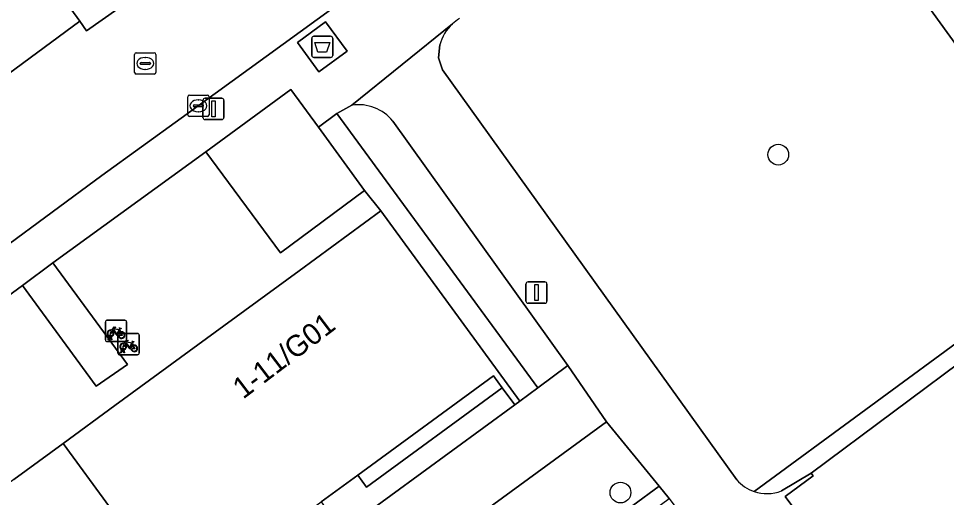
# Model space of a CAD drawing. Extents: x 159039 to 160102, y 381214 to 382524.
# Drawn here: x 159767.27 to 159811.01, y 382199.51 to 382222.07 of the extents above; entities that cross this region are included whole.
import ezdxf

# ---------------------------------------------------------------- set-up
doc = ezdxf.new("R2010")
doc.units = 0
for name, color, linetype in [('IMGEO_Afval_apart_plaats', 7, 'Continuous'), ('IMGEO_Boom', 7, 'Continuous'), ('IMGEO_Fietsenrek', 7, 'Continuous'), ('IMGEO_Groenvoorziening', 7, 'Continuous'), ('IMGEO_Haag', 7, 'Continuous'), ('IMGEO_Kolk', 7, 'Continuous'), ('IMGEO_Lichtmast', 7, 'Continuous'), ('IMGEO_Pand', 7, 'Continuous'), ('IMGEO_Pand_nummerreeks', 7, 'Continuous'), ('IMGEO_Parkeervlak_open', 7, 'Continuous'), ('IMGEO_Rijbaan_lokaal_open', 7, 'Continuous'), ('IMGEO_Rioolput', 7, 'Continuous'), ('IMGEO_Voetpad_gesloten', 7, 'Continuous'), ('IMGEO_Voetpad_open', 7, 'Continuous')]:
    doc.layers.add(name, color=color, linetype=linetype)

msp = doc.modelspace()

# ---------------------------------------------------------------- linework, layer by layer
at = {"layer": 'IMGEO_Afval_apart_plaats'}
for p, q in [((159781.091, 382220.339), (159781.091, 382221.139)), ((159781.091, 382221.139), (159781.091, 382220.339)), ((159781.191, 382221.239), (159781.981, 382221.239)), ((159781.981, 382221.239), (159781.191, 382221.239)), ((159782.081, 382221.139), (159782.081, 382220.339)), ((159782.081, 382220.339), (159782.081, 382221.139)), ((159781.981, 382220.239), (159781.191, 382220.239)), ((159781.191, 382220.239), (159781.981, 382220.239))]:
    msp.add_line(p, q, dxfattribs=at)
msp.add_lwpolyline([(159781.234, 382220.953), (159781.938, 382220.953), (159781.789, 382220.483), (159781.383, 382220.483), (159781.234, 382220.953)], dxfattribs=at)
for centre, start, end in [((159781.191, 382221.139), 90, 180), ((159781.191, 382221.139), 90, 180), ((159781.981, 382221.139), 0, 90), ((159781.981, 382221.139), 360, 90), ((159781.191, 382220.339), 180, 270), ((159781.191, 382220.339), 180, 270), ((159781.981, 382220.339), 270, 0), ((159781.981, 382220.339), 270, 0)]:
    msp.add_arc(centre, 0.1, start, end, dxfattribs=at)
at = {"layer": 'IMGEO_Boom'}
for centre in [(159803.083, 382215.662), (159795.644, 382199.741)]:
    msp.add_circle(centre, 0.489, dxfattribs=at)
at = {"layer": 'IMGEO_Fietsenrek'}
for p, q in [((159771.359, 382206.935), (159771.359, 382207.776)), ((159771.359, 382207.776), (159771.359, 382206.935)), ((159771.434, 382207.86), (159772.275, 382207.86)), ((159772.275, 382207.86), (159771.434, 382207.86)), ((159772.359, 382207.785), (159772.359, 382206.944)), ((159772.359, 382206.944), (159772.359, 382207.785)), ((159771.486, 382206.944), (159771.525, 382207.104)), ((159771.555, 382207.092), (159771.52, 382206.944)), ((159771.597, 382207.116), (159771.596, 382207.12)), ((159771.638, 382206.944), (159771.604, 382207.086)), ((159771.628, 382207.127), (159771.629, 382207.12)), ((159771.636, 382207.09), (159771.671, 382206.944)), ((159771.955, 382206.309), (159771.955, 382207.15)), ((159771.955, 382207.15), (159771.955, 382206.309)), ((159772.03, 382207.234), (159772.871, 382207.234)), ((159772.871, 382207.234), (159772.03, 382207.234)), ((159772.046, 382207.409), (159772.082, 382207.314)), ((159772.955, 382207.159), (159772.955, 382206.318)), ((159772.955, 382206.318), (159772.955, 382207.159)), ((159772.284, 382206.86), (159771.443, 382206.86)), ((159771.443, 382206.86), (159772.284, 382206.86)), ((159771.52, 382206.944), (159771.486, 382206.944)), ((159771.671, 382206.944), (159771.638, 382206.944)), ((159772.642, 382206.783), (159772.678, 382206.688)), ((159772.88, 382206.234), (159772.039, 382206.234)), ((159772.039, 382206.234), (159772.88, 382206.234)), ((159772.082, 382206.318), (159772.121, 382206.478)), ((159772.116, 382206.318), (159772.082, 382206.318)), ((159772.151, 382206.466), (159772.116, 382206.318)), ((159772.193, 382206.49), (159772.192, 382206.494)), ((159772.234, 382206.318), (159772.2, 382206.46)), ((159772.224, 382206.501), (159772.225, 382206.494)), ((159772.232, 382206.464), (159772.267, 382206.318)), ((159772.267, 382206.318), (159772.234, 382206.318))]:
    msp.add_line(p, q, dxfattribs=at)
for points in [[(159771.672, 382207.386), (159771.767, 382207.55), (159771.853, 382207.536), (159771.855, 382207.527), (159771.799, 382207.516), (159771.772, 382207.471), (159772.028, 382207.43)], [(159771.693, 382207.334), (159771.641, 382207.244), (159771.601, 382207.219), (159771.602, 382207.266), (159771.657, 382207.36)], [(159771.968, 382207.142), (159771.918, 382207.142), (159771.727, 382207.393), (159771.708, 382207.361)], [(159772.015, 382207.405), (159771.758, 382207.446), (159771.741, 382207.417), (159771.908, 382207.197), (159772.015, 382207.405)], [(159772.063, 382207.307), (159772.033, 382207.384), (159771.924, 382207.166), (159771.967, 382207.166)], [(159771.997, 382207.166), (159772.117, 382207.165), (159772.073, 382207.279)], [(159772.093, 382207.286), (159772.148, 382207.141), (159771.998, 382207.141)], [(159772.028, 382207.43), (159772.053, 382207.479), (159772.047, 382207.483), (159772.024, 382207.487), (159772.012, 382207.494), (159772.011, 382207.497), (159772.013, 382207.502), (159772.108, 382207.487), (159772.11, 382207.477), (159772.1, 382207.464), (159772.088, 382207.458), (159772.074, 382207.464), (159772.046, 382207.409)], [(159772.289, 382206.708), (159772.237, 382206.618), (159772.197, 382206.593), (159772.198, 382206.64), (159772.253, 382206.734)], [(159772.268, 382206.76), (159772.363, 382206.924), (159772.449, 382206.91), (159772.451, 382206.901), (159772.395, 382206.89), (159772.368, 382206.845), (159772.624, 382206.804)], [(159772.564, 382206.516), (159772.514, 382206.516), (159772.323, 382206.767), (159772.304, 382206.735)], [(159772.611, 382206.779), (159772.354, 382206.82), (159772.337, 382206.791), (159772.504, 382206.571), (159772.611, 382206.779)], [(159772.659, 382206.681), (159772.629, 382206.758), (159772.52, 382206.54), (159772.563, 382206.54)], [(159772.593, 382206.54), (159772.713, 382206.539), (159772.669, 382206.653)], [(159772.689, 382206.66), (159772.744, 382206.515), (159772.594, 382206.515)], [(159772.624, 382206.804), (159772.649, 382206.853), (159772.643, 382206.857), (159772.62, 382206.861), (159772.608, 382206.868), (159772.607, 382206.871), (159772.609, 382206.876), (159772.704, 382206.861), (159772.706, 382206.851), (159772.696, 382206.838), (159772.684, 382206.832), (159772.67, 382206.838), (159772.642, 382206.783)]]:
    msp.add_lwpolyline(points, dxfattribs=at)
for centre, radius, start, end in [((159771.437, 382207.782), 0.0779, 92.4484, 184.2845), ((159771.437, 382207.782), 0.0779, 92.4484, 184.2845), ((159772.281, 382207.782), 0.0779, 2.4484, 94.2845), ((159772.281, 382207.782), 0.0779, 2.4484, 94.2845), ((159771.599, 382207.245), 0.159, 62.6766, 242.1369), ((159771.599, 382207.245), 0.129, 63.3192, 238.903), ((159771.579, 382207.116), 0.0499, 12.8025, 158.6934), ((159771.599, 382207.245), 0.159, 253.9967, 271.7867), ((159771.579, 382207.116), 0.0174, 12.8025, 163.4502), ((159771.599, 382207.245), 0.129, 253.415, 269.0204), ((159771.599, 382207.245), 0.129, 283.6043, 43.4302), ((159771.599, 382207.245), 0.159, 283.5766, 46.6042), ((159772.033, 382207.156), 0.0779, 92.4484, 184.2845), ((159772.033, 382207.156), 0.0779, 92.4484, 184.2845), ((159772.126, 382207.161), 0.159, 113.3408, 178.3217), ((159772.126, 382207.161), 0.159, 187.0065, 105.7708), ((159772.126, 382207.161), 0.129, 113.923, 177.9556), ((159772.126, 382207.161), 0.129, 188.6715, 104.5883), ((159772.877, 382207.156), 0.0779, 2.4484, 94.2845), ((159772.877, 382207.156), 0.0779, 2.4484, 94.2845), ((159771.437, 382206.938), 0.0779, 182.4484, 274.2845), ((159771.437, 382206.938), 0.0779, 182.4484, 274.2845), ((159772.195, 382206.619), 0.159, 62.6766, 242.1369), ((159772.195, 382206.619), 0.129, 63.3192, 238.903), ((159772.195, 382206.619), 0.129, 283.6043, 43.4302), ((159772.195, 382206.619), 0.159, 283.5766, 46.6042), ((159772.281, 382206.938), 0.0779, 272.4484, 4.2845), ((159772.281, 382206.938), 0.0779, 272.4484, 4.2845), ((159772.722, 382206.535), 0.159, 113.3408, 178.3217), ((159772.722, 382206.535), 0.159, 187.0065, 105.7708), ((159772.722, 382206.535), 0.129, 113.923, 177.9556), ((159772.722, 382206.535), 0.129, 188.6715, 104.5883), ((159772.033, 382206.312), 0.0779, 182.4484, 274.2845), ((159772.033, 382206.312), 0.0779, 182.4484, 274.2845), ((159772.175, 382206.49), 0.0499, 12.8025, 158.6934), ((159772.195, 382206.619), 0.159, 253.9967, 271.7867), ((159772.175, 382206.49), 0.0174, 12.8025, 163.4502), ((159772.195, 382206.619), 0.129, 253.415, 269.0204), ((159772.877, 382206.312), 0.0779, 272.4484, 4.2845), ((159772.877, 382206.312), 0.0779, 272.4484, 4.2845)]:
    msp.add_arc(centre, radius, start, end, dxfattribs=at)
at = {"layer": 'IMGEO_Groenvoorziening'}
for points in [[(159833.295, 382190.31), (159832.924, 382191.229), (159804.973, 382229.806)], [(159787.131, 382220.83), (159787.071, 382220.228), (159787.255, 382219.651), (159801.127, 382200.342)], [(159782.981, 382217.995), (159782.271, 382217.605), (159791.75, 382204.681), (159793.162, 382205.736), (159784.912, 382217.244)], [(159801.942, 382199.793), (159812.482, 382207.521), (159828.596, 382185.544), (159832.717, 382188.579)]]:
    msp.add_lwpolyline(points, dxfattribs=at)
for points in [[(159770.034, 382226.696), (159768.507, 382228.784), (159764.158, 382225.589), (159763.374, 382225.006), (159761.94, 382223.939), (159762.056, 382223.79), (159761.756, 382223.582), (159761.649, 382223.725), (159760.655, 382222.977), (159758.216, 382221.177), (159755.79, 382219.375), (159752.447, 382216.898), (159750.292, 382215.328), (159744.22, 382223.529), (159743.458, 382222.965), (159750.2, 382214.034), (159758.014, 382219.717), (159761.167, 382215.366), (159762.398, 382216.234), (159759.216, 382220.608), (159767.006, 382226.277), (159770.15, 382221.944), (159770.477, 382221.494), (159772.689, 382223.066)], [(159781.402, 382216.962), (159780.102, 382218.739), (159776.094, 382215.789), (159779.624, 382211.034), (159783.583, 382213.98)], [(159768.888, 382210.56), (159767.456, 382209.494), (159770.934, 382204.754), (159772.4, 382205.772)], [(159790.069, 382204.681), (159789.658, 382205.244), (159783.257, 382200.565), (159783.669, 382200.003)], [(159783.669, 382200.003), (159783.257, 382200.565), (159781.526, 382199.299), (159781.938, 382198.737), (159775.457, 382193.995), (159776.043, 382193.194), (159790.661, 382203.871), (159790.069, 382204.681)], [(159797.469, 382200.041), (159794.978, 382203.081), (159780.454, 382192.457), (159782.788, 382189.3), (159783.272, 382189.667), (159787.544, 382192.76)], [(159792.78, 382195.663), (159797.938, 382199.469), (159797.469, 382200.041), (159787.544, 382192.76), (159795.393, 382182.202), (159795.742, 382182.457), (159795.654, 382182.597), (159788.405, 382192.454)]]:
    msp.add_lwpolyline(points, close=True, dxfattribs=at)
for centre, radius, start, end in [((159789.154, 382220.311), 2.081, 122.1344, 133.5914), ((159789.161, 382220.291), 2.101, 133.3611, 165.1216), ((159783.278, 382215.901), 2.115, 39.4251, 98.0711), ((159802.544, 382201.567), 1.873, 220.8269, 251.2432)]:
    msp.add_arc(centre, radius, start, end, dxfattribs=at)
at = {"layer": 'IMGEO_Haag'}
msp.add_lwpolyline([(159743.458, 382222.965), (159750.2, 382214.034), (159758.014, 382219.717), (159761.167, 382215.366), (159762.398, 382216.234), (159759.216, 382220.608), (159767.006, 382226.277), (159770.15, 382221.944), (159770.477, 382221.494), (159772.689, 382223.066)], dxfattribs=at)
for points in [[(159797.469, 382200.041), (159794.978, 382203.081), (159780.454, 382192.457), (159782.788, 382189.3), (159783.272, 382189.667), (159787.544, 382192.76)], [(159797.938, 382199.469), (159797.469, 382200.041), (159787.544, 382192.76), (159795.393, 382182.202), (159795.742, 382182.457), (159795.654, 382182.597), (159788.405, 382192.454), (159792.78, 382195.663)]]:
    msp.add_lwpolyline(points, close=True, dxfattribs=at)
at = {"layer": 'IMGEO_Kolk'}
for p, q in [((159775.321, 382218.463), (159776.173, 382218.463)), ((159775.246, 382217.537), (159775.246, 382218.389)), ((159775.734, 382218.243), (159775.759, 382218.243)), ((159776.247, 382218.389), (159776.247, 382217.537)), ((159775.505, 382217.957), (159775.505, 382217.969)), ((159775.943, 382217.92), (159775.545, 382217.92)), ((159775.548, 382218.006), (159775.946, 382218.006)), ((159775.757, 382217.683), (159775.732, 382217.683)), ((159775.989, 382217.969), (159775.989, 382217.957)), ((159776.173, 382217.463), (159775.321, 382217.463))]:
    msp.add_line(p, q, dxfattribs=at)
for points in [[(159775.321, 382218.463), (159776.173, 382218.463)], [(159775.246, 382217.537), (159775.246, 382218.389)], [(159776.247, 382218.389), (159776.247, 382217.537)], [(159776.173, 382217.463), (159775.321, 382217.463)]]:
    msp.add_lwpolyline(points, dxfattribs=at)
for centre, radius, start, end in [((159775.323, 382218.387), 0.0765, 91.552, 178.448), ((159775.323, 382218.387), 0.0765, 91.552, 178.448), ((159776.171, 382218.387), 0.0765, 1.552, 88.448), ((159776.171, 382218.387), 0.0765, 1.552, 88.448), ((159775.545, 382217.966), 0.0403, 85.8775, 175.7526), ((159775.542, 382217.956), 0.0366, 178.938, 274.7102), ((159775.946, 382217.963), 0.043, 264.8664, 352.4533), ((159775.95, 382217.968), 0.0386, 1.7309, 96.639), ((159775.323, 382217.539), 0.0765, 181.552, 268.448), ((159775.323, 382217.539), 0.0765, 181.552, 268.448), ((159776.171, 382217.539), 0.0765, 271.552, 358.448), ((159776.171, 382217.539), 0.0765, 271.552, 358.448)]:
    msp.add_arc(centre, radius, start, end, dxfattribs=at)
for centre, major_axis, ratio, start_param, end_param in [((159775.733, 382217.963), (-0.387, 0.002), 0.722429, 4.712389, 7.853982), ((159775.758, 382217.963), (-0.39, 0.002), 0.717154, 1.570796, 4.712389)]:
    msp.add_ellipse(centre, major_axis=major_axis, ratio=ratio, start_param=start_param, end_param=end_param, dxfattribs=at)
at = {"layer": 'IMGEO_Lichtmast'}
for p, q in [((159775.959, 382217.416), (159775.959, 382218.216)), ((159775.959, 382218.216), (159775.959, 382217.416)), ((159776.059, 382218.316), (159776.849, 382218.316)), ((159776.849, 382218.316), (159776.059, 382218.316)), ((159776.949, 382218.216), (159776.949, 382217.416)), ((159776.949, 382217.416), (159776.949, 382218.216)), ((159776.849, 382217.316), (159776.059, 382217.316)), ((159776.059, 382217.316), (159776.849, 382217.316)), ((159791.188, 382208.763), (159791.188, 382209.563)), ((159791.188, 382209.563), (159791.188, 382208.763)), ((159791.288, 382209.663), (159792.078, 382209.663)), ((159792.078, 382209.663), (159791.288, 382209.663)), ((159792.178, 382209.563), (159792.178, 382208.763)), ((159792.178, 382208.763), (159792.178, 382209.563)), ((159792.078, 382208.663), (159791.288, 382208.663)), ((159791.288, 382208.663), (159792.078, 382208.663))]:
    msp.add_line(p, q, dxfattribs=at)
for points in [[(159776.379, 382218.191), (159776.529, 382218.191), (159776.529, 382217.441), (159776.379, 382217.441), (159776.379, 382218.191)], [(159791.608, 382209.538), (159791.758, 382209.538), (159791.758, 382208.788), (159791.608, 382208.788), (159791.608, 382209.538)]]:
    msp.add_lwpolyline(points, dxfattribs=at)
for centre, start, end in [((159776.059, 382218.216), 90, 180), ((159776.059, 382218.216), 90, 180), ((159776.849, 382218.216), 0, 90), ((159776.849, 382218.216), 360, 90), ((159776.059, 382217.416), 180, 270), ((159776.059, 382217.416), 180, 270), ((159776.849, 382217.416), 270, 0), ((159776.849, 382217.416), 270, 0), ((159791.288, 382209.563), 90, 180), ((159791.288, 382209.563), 90, 180), ((159792.078, 382209.563), 0, 90), ((159792.078, 382209.563), 360, 90), ((159791.288, 382208.763), 180, 270), ((159791.288, 382208.763), 180, 270), ((159792.078, 382208.763), 270, 0), ((159792.078, 382208.763), 270, 0)]:
    msp.add_arc(centre, 0.1, start, end, dxfattribs=at)
at = {"layer": 'IMGEO_Pand'}
for points in [[(159775.922, 382193.106), (159776.043, 382193.194), (159775.457, 382193.995), (159775.043, 382194.56), (159781.526, 382199.299), (159783.257, 382200.565), (159789.658, 382205.244), (159790.069, 382204.681), (159790.661, 382203.871), (159790.903, 382204.048), (159784.352, 382213.009), (159780.502, 382210.194), (159776.95, 382207.598), (159771.81, 382203.841), (159769.376, 382202.061)], [(159819.001, 382178.606), (159820.311, 382179.581), (159820.406, 382179.453), (159828.174, 382185.233), (159812.401, 382206.443), (159804.632, 382200.662), (159804.726, 382200.533), (159803.415, 382199.557), (159808.184, 382193.147), (159808.759, 382193.574), (159814.808, 382185.445), (159814.232, 382185.017)], [(159754.516, 382191.199), (159761.062, 382182.244), (159761.183, 382182.332), (159760.596, 382183.133), (159760.183, 382183.698), (159766.667, 382188.438), (159768.399, 382189.704), (159774.801, 382194.384), (159775.213, 382193.822), (159775.801, 382193.018), (159775.922, 382193.106), (159769.376, 382202.061), (159767.039, 382200.353), (159762.127, 382196.763)]]:
    msp.add_lwpolyline(points, close=True, dxfattribs=at)
at = {"layer": 'IMGEO_Parkeervlak_open'}
msp.add_lwpolyline([(159770.15, 382221.944), (159767.006, 382226.277), (159759.216, 382220.608), (159762.398, 382216.234)], close=True, dxfattribs=at)
at = {"layer": 'IMGEO_Rijbaan_lokaal_open'}
for points in [[(159795.203, 382239.311), (159788.224, 382234.347), (159783.214, 382230.72), (159778.111, 382227.061), (159773.594, 382223.827), (159773.408, 382223.694), (159772.689, 382223.066), (159770.477, 382221.494), (159770.15, 382221.944), (159762.398, 382216.234), (159761.167, 382215.366), (159753.406, 382209.683), (159751.811, 382208.518), (159750.73, 382207.73), (159744.798, 382203.417), (159743.404, 382202.414), (159723.819, 382188.12), (159722.278, 382187.015), (159716.321, 382182.648), (159716.58, 382182.305), (159715.477, 382181.467), (159713.28, 382179.8)], [(159771.195, 382214.676), (159774.934, 382217.373), (159799.157, 382234.955)], [(159716.689, 382174.981), (159723.043, 382179.606), (159726.96, 382182.387), (159731.602, 382185.81), (159736.868, 382189.601), (159741.543, 382193.032), (159745.295, 382195.725), (159752.818, 382201.275), (159756.588, 382203.968), (159761.35, 382207.5), (159766.514, 382211.22), (159771.195, 382214.676)]]:
    msp.add_lwpolyline(points, dxfattribs=at)
at = {"layer": 'IMGEO_Rioolput'}
for p, q in [((159772.74, 382219.533), (159772.74, 382220.385)), ((159772.815, 382220.459), (159773.667, 382220.459)), ((159773.228, 382220.239), (159773.253, 382220.239)), ((159773.741, 382220.385), (159773.741, 382219.533)), ((159772.999, 382219.953), (159772.999, 382219.965)), ((159773.437, 382219.916), (159773.039, 382219.916)), ((159773.042, 382220.002), (159773.44, 382220.002)), ((159773.483, 382219.965), (159773.483, 382219.953)), ((159773.667, 382219.459), (159772.815, 382219.459)), ((159773.251, 382219.679), (159773.226, 382219.679))]:
    msp.add_line(p, q, dxfattribs=at)
for points in [[(159772.74, 382219.533), (159772.74, 382220.385)], [(159772.815, 382220.459), (159773.667, 382220.459)], [(159773.741, 382220.385), (159773.741, 382219.533)], [(159773.667, 382219.459), (159772.815, 382219.459)]]:
    msp.add_lwpolyline(points, dxfattribs=at)
for centre, radius, start, end in [((159772.817, 382220.383), 0.0765, 91.552, 178.448), ((159772.817, 382220.383), 0.0765, 91.552, 178.448), ((159773.665, 382220.383), 0.0765, 1.552, 88.448), ((159773.665, 382220.383), 0.0765, 1.552, 88.448), ((159773.039, 382219.962), 0.0403, 85.8775, 175.7526), ((159773.036, 382219.952), 0.0366, 178.938, 274.7102), ((159773.44, 382219.959), 0.043, 264.8664, 352.4533), ((159773.444, 382219.964), 0.0386, 1.7309, 96.639), ((159772.817, 382219.535), 0.0765, 181.552, 268.448), ((159772.817, 382219.535), 0.0765, 181.552, 268.448), ((159773.665, 382219.535), 0.0765, 271.552, 358.448), ((159773.665, 382219.535), 0.0765, 271.552, 358.448)]:
    msp.add_arc(centre, radius, start, end, dxfattribs=at)
for centre, major_axis, ratio, start_param, end_param in [((159773.227, 382219.959), (-0.387, 0.002), 0.722429, 4.712389, 7.853982), ((159773.252, 382219.959), (-0.39, 0.002), 0.717154, 1.570796, 4.712389)]:
    msp.add_ellipse(centre, major_axis=major_axis, ratio=ratio, start_param=start_param, end_param=end_param, dxfattribs=at)
at = {"layer": 'IMGEO_Voetpad_gesloten'}
msp.add_lwpolyline([(159781.742, 382221.916), (159780.416, 382220.946), (159781.429, 382219.562), (159782.755, 382220.532)], close=True, dxfattribs=at)
msp.add_lwpolyline([(159756.241, 382174.775), (159778.531, 382191.051), (159780.454, 382192.457), (159794.978, 382203.081), (159793.162, 382205.736), (159791.75, 382204.681), (159790.903, 382204.048), (159790.661, 382203.871), (159776.043, 382193.194), (159775.922, 382193.106), (159775.801, 382193.018), (159761.183, 382182.332)], dxfattribs=at)
at = {"layer": 'IMGEO_Voetpad_open'}
for points in [[(159800.84, 382235.51), (159804.973, 382229.806), (159832.924, 382191.229), (159834.014, 382189.911), (159836.51, 382186.311)], [(159799.157, 382234.955), (159774.934, 382217.373), (159771.195, 382214.676), (159766.514, 382211.22), (159761.35, 382207.5), (159756.588, 382203.968), (159752.818, 382201.275), (159745.295, 382195.725), (159741.543, 382193.032), (159736.868, 382189.601), (159731.602, 382185.81), (159726.96, 382182.387), (159723.043, 382179.606), (159716.689, 382174.981)], [(159782.271, 382217.605), (159782.981, 382217.995), (159787.719, 382221.818)], [(159787.719, 382221.818), (159782.981, 382217.995)], [(159801.127, 382200.342), (159787.255, 382219.651), (159787.071, 382220.228), (159787.131, 382220.83)], [(159715.335, 382173.222), (159718.183, 382169.333), (159719.292, 382174.431), (159720.462, 382175.258), (159722.761, 382176.94), (159724.252, 382177.961), (159731.569, 382183.353), (159732.795, 382184.208), (159737.82, 382187.895), (159739.244, 382188.92), (159746.489, 382194.183), (159749.163, 382196.09), (159752.564, 382198.618), (159754.024, 382199.697), (159761.117, 382204.862), (159762.549, 382205.924), (159767.456, 382209.494), (159768.888, 382210.56), (159776.094, 382215.789), (159780.102, 382218.739), (159781.402, 382216.962), (159782.271, 382217.605)], [(159784.912, 382217.244), (159793.162, 382205.736), (159794.978, 382203.081), (159797.469, 382200.041), (159797.938, 382199.469), (159799.947, 382196.758), (159804.784, 382190.119), (159810.838, 382181.944), (159815.303, 382175.914), (159819.001, 382178.606), (159814.232, 382185.017), (159814.808, 382185.445), (159808.759, 382193.574), (159808.184, 382193.147), (159803.415, 382199.557)], [(159767.039, 382200.353), (159769.376, 382202.061), (159771.81, 382203.841), (159776.95, 382207.598), (159780.502, 382210.194), (159784.352, 382213.009), (159783.583, 382213.98), (159779.624, 382211.034), (159776.094, 382215.789), (159768.888, 382210.56), (159772.4, 382205.772), (159770.934, 382204.754), (159767.456, 382209.494), (159762.549, 382205.924)], [(159803.231, 382199.821), (159804.632, 382200.662), (159812.401, 382206.443), (159828.174, 382185.233), (159828.596, 382185.544), (159812.482, 382207.521), (159801.942, 382199.793)], [(159803.415, 382199.557), (159804.726, 382200.533), (159804.632, 382200.662), (159803.231, 382199.821)]]:
    msp.add_lwpolyline(points, dxfattribs=at)
for points in [[(159780.416, 382220.946), (159781.742, 382221.916), (159782.755, 382220.532), (159781.429, 382219.562)], [(159782.271, 382217.605), (159781.402, 382216.962), (159783.583, 382213.98), (159784.352, 382213.009), (159790.903, 382204.048), (159791.75, 382204.681)]]:
    msp.add_lwpolyline(points, close=True, dxfattribs=at)
for centre, radius, start, end in [((159789.154, 382220.311), 2.081, 122.1344, 133.5914), ((159789.161, 382220.291), 2.101, 133.3611, 165.1216), ((159783.278, 382215.901), 2.115, 39.4251, 98.0711), ((159802.544, 382201.567), 1.873, 220.8269, 251.2432), ((159802.548, 382201.572), 1.879, 251.1827, 291.3061), ((159802.548, 382201.572), 1.879, 251.1827, 291.3061)]:
    msp.add_arc(centre, radius, start, end, dxfattribs=at)

# ---------------------------------------------------------------- texts
at = {"layer": 'IMGEO_Pand_nummerreeks'}
msp.add_text('1-11/G01', height=1, rotation=37.2664, dxfattribs=at).set_placement((159777.853, 382204.115))

doc.saveas('drawing.dxf')
